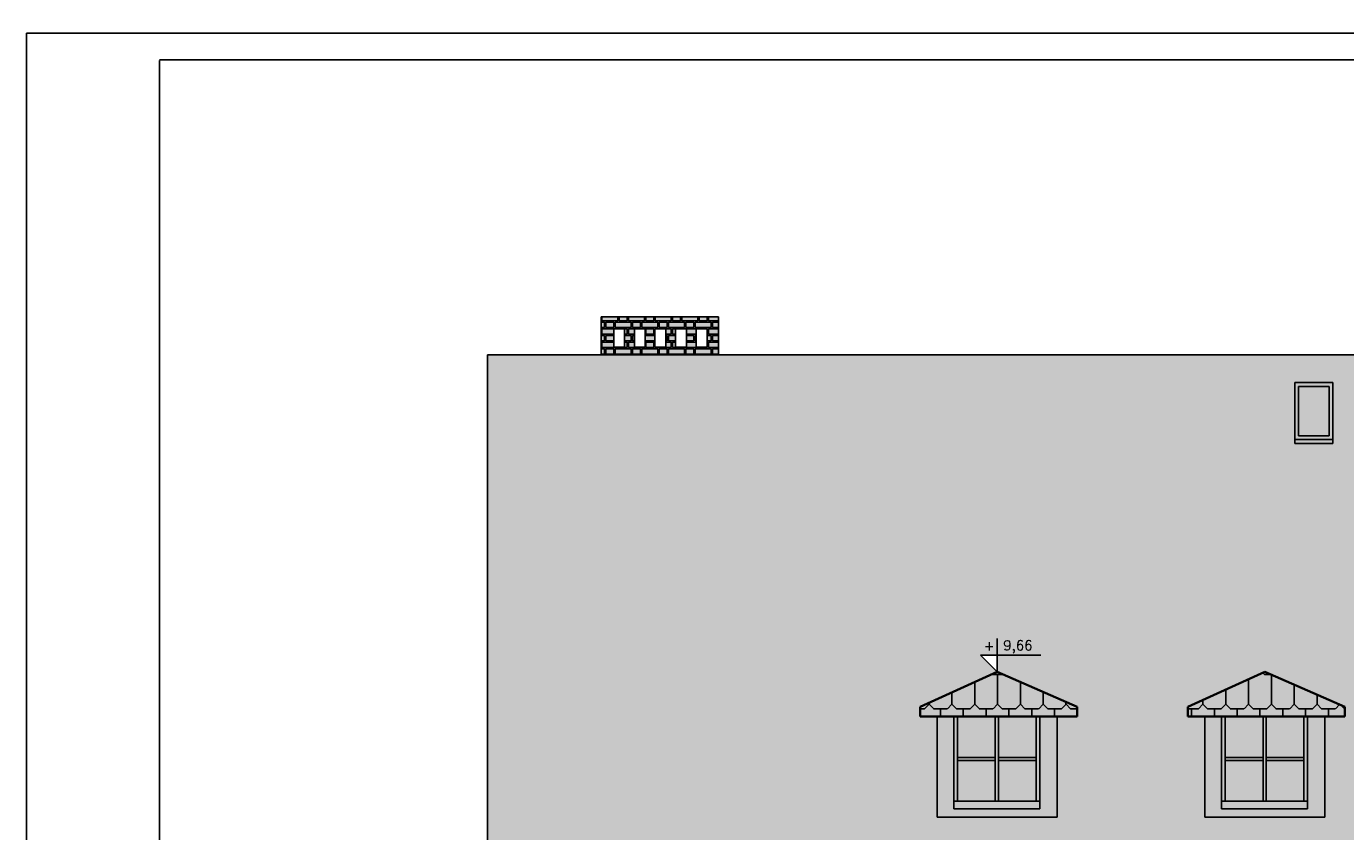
# Model space of a CAD drawing. Header units: millimetres. Extents: x 11979 to 23691, y 12825 to 41978.
# Tile 261 of 656: x 14934 to 16668, y 18001 to 19059. Entities that reach past the tile are written whole.
import ezdxf
from ezdxf.enums import TextEntityAlignment as Align

# ---------------------------------------------------------------- set-up
doc = ezdxf.new("R2010")
doc.units = ezdxf.units.MM
for name, color, linetype in [('-LI-WIDOK', 2, 'Continuous'), ('-MEBLE', 1, 'Continuous'), ('-RAMKA', 2, 'Continuous'), ('_PROJEKTOWANE', 5, 'Continuous')]:
    doc.layers.add(name, color=color, linetype=linetype)
doc.styles.add('SIMPLEX', font='simplex')
pattern_1 = [(0, (481546.7, 32742.12), (0, 90), [18, -12]), (0, (481561.7, 32787.12), (0, 90), [18, -12]), (90, (481540.704, 32748.12), (-30, 2e-15), [39, -51]), (90, (481555.704, 32793.12), (-30, 2e-15), [39, -51]), (45, (481564.704, 32742.12), (-44.999993, 44.999993), [8.4852, -55.1544]), (45, (481594.704, 32742.12), (-44.999993, 44.999993), [8.4852, -55.1544]), (45, (481624.704, 32742.12), (-44.999993, 44.999993), [8.4852, -55.1544]), (135, (481546.704, 32742.12), (-44.999993, -44.999993), [8.4852, -55.1544]), (135, (481576.704, 32742.12), (-44.999993, -44.999993), [8.4852, -55.1544]), (135, (481606.704, 32742.12), (-44.999993, -44.999993), [8.4852, -55.1544])]

# ---------------------------------------------------------------- blocks, each defined once
blk = doc.blocks.new('GTFDGDGD')
at = {"layer": '-RAMKA', "color": 8}
for p, q in [((4808.7, 1991.6), (9008.7, 1991.6)), ((4808.7, -978.4), (4808.7, 1991.6))]:
    blk.add_line(p, q, dxfattribs=at)
at = {"layer": '-RAMKA'}
blk.add_line((8973.7, 1956.6), (4983.7, 1956.6), dxfattribs=at)
at = {"layer": '-RAMKA', "color": 2}
blk.add_line((4983.7, 1955.5), (4983.7, -944.5), dxfattribs=at)

msp = doc.modelspace()

# ---------------------------------------------------------------- hatches: boundary and pattern name
at = {"layer": '-LI-WIDOK'}
h = msp.add_hatch(dxfattribs=at)
h.set_pattern_fill('DACHOWKA', color=256, scale=2)
h.set_pattern_definition(pattern_1)
h.paths.add_polyline_path([(16444.84, 20871.33), (16339.57, 20825.47), (16339.57, 20812.69), (16546.16, 20812.69), (16546.16, 20825.47)], flags=0)
h.paths.add_polyline_path([(16796.75, 20871.33), (16691.48, 20825.47), (16691.48, 20812.69), (16898.07, 20812.69), (16898.07, 20825.47)], flags=0)
h.paths.add_polyline_path([(16444.84, 20871.33), (16339.57, 20825.47), (16339.57, 20812.69), (16546.16, 20812.69), (16546.16, 20825.47)], flags=0)
h.paths.add_polyline_path([(16796.75, 20871.33), (16691.48, 20825.47), (16691.48, 20812.69), (16898.07, 20812.69), (16898.07, 20825.47)], flags=0)
h.paths.add_polyline_path([(16082.36, 23459.52), (15948.85, 23459.52), (15910.16, 23413.66), (15920.73, 23400.89), (16035.02, 23400.89)])
h.paths.add_polyline_path([(17163.1, 21288.26), (16324.7, 21288.26), (16324.7, 21030.36), (16269.35, 21030.36), (16269.35, 21288.26), (15756.7, 21288.26), (15756.7, 20573.26), (17466.7, 20573.26), (17466.7, 21288.26), (17317.1, 21288.26), (17317.1, 21244.25), (17339.63, 21244.25), (17339.63, 21164.25), (17317.1, 21164.25), (17317.1, 20963.39), (17163.1, 20963.39)])
h.paths.add_polyline_path([(16136.75, 20796.72), (16191.75, 20796.72), (16191.75, 20740.34), (16136.75, 20740.34)], flags=16)
h.paths.add_polyline_path([(16192.36, 20789.53), (16191.75, 20796.72), (16191.75, 20748.1), (16191.75, 20740.34), (16136.75, 20740.34), (16192.36, 20740.91)], flags=16)
h.paths.add_polyline_path([(16141.75, 20791.72), (16186.75, 20791.72), (16186.75, 20753.1), (16141.75, 20753.1)], flags=16)
h.paths.add_polyline_path([(16153, 20772.41), (16164.25, 20791.72), (16175.5, 20772.41), (16164.25, 20753.1)], flags=0)
h.paths.add_polyline_path([(16339.57, 20825.47), (16444.84, 20871.33), (16422.89, 20893.27), (16444.84, 20893.27), (16444.84, 20871.33), (16546.16, 20825.47), (16546.16, 20812.69), (16523.84, 20812.69), (16523.84, 20680.6), (16365.84, 20680.6), (16365.84, 20812.69), (16339.57, 20812.69)], flags=16)
h.paths.add_polyline_path([(16388.63, 20701.26), (16393.63, 20701.26), (16393.63, 20758.98), (16443.23, 20758.98), (16443.23, 20701.26), (16447.23, 20701.26), (16447.23, 20758.98), (16496.84, 20758.98), (16496.84, 20701.26), (16501.84, 20701.26), (16501.84, 20691.26), (16388.63, 20691.26)], flags=0)
h.paths.add_polyline_path([(16388.63, 20701.26), (16501.84, 20701.26), (16501.84, 20691.26), (16388.63, 20691.26)], flags=0)
h.paths.add_polyline_path([(16691.48, 20825.47), (16796.75, 20871.33), (16898.07, 20825.47), (16898.07, 20812.69), (16875.75, 20812.69), (16875.75, 20680.6), (16717.75, 20680.6), (16717.75, 20812.69), (16691.48, 20812.69)], flags=16)
h.paths.add_polyline_path([(16740.54, 20701.26), (16745.54, 20701.26), (16745.54, 20758.98), (16795.14, 20758.98), (16795.14, 20701.26), (16799.14, 20701.26), (16799.14, 20758.98), (16848.75, 20758.98), (16848.75, 20701.26), (16853.75, 20701.26), (16853.75, 20691.26), (16740.54, 20691.26)], flags=0)
h.paths.add_polyline_path([(16740.54, 20701.26), (16853.75, 20701.26), (16853.75, 20691.26), (16740.54, 20691.26)], flags=0)
h.paths.add_polyline_path([(17179.28, 20770.01), (17234.28, 20770.01), (17190.16, 20780.09), (17189.99, 20755.63)], flags=16)
h.paths.add_polyline_path([(17221.7, 20757.31), (17228.1, 20774.95), (17200.17, 20761.99), (17190.16, 20780.09), (17189.99, 20755.63), (17199.38, 20751.97)], flags=16)
h.paths.add_polyline_path([(17182.23, 20757.37), (17227.23, 20757.37), (17225.91, 20753.1), (17180.91, 20753.1)], flags=16)
h.paths.add_polyline_path([(17192.16, 20772.41), (17201.83, 20765.91), (17214.66, 20772.41), (17203.41, 20753.1)], flags=0)
h.paths.add_polyline_path([(17250.26, 18627.59), (15540.26, 18627.59), (15540.26, 17912.59), (17250.26, 17912.59)])
h.paths.add_polyline_path([(16108.89, 18164.79), (16210.21, 18210.65), (16188.27, 18232.6), (16210.21, 18232.6), (16210.21, 18210.65), (16315.48, 18164.79), (16315.48, 18152.02), (16289.21, 18152.02), (16289.21, 18019.93), (16131.21, 18019.93), (16131.21, 18152.02), (16108.89, 18152.02)], flags=16)
h.paths.add_polyline_path([(16153.21, 18040.59), (16158.21, 18040.59), (16158.21, 18098.3), (16207.82, 18098.3), (16261.43, 18098.3), (16261.43, 18040.59), (16266.43, 18040.59), (16266.43, 18030.59), (16153.21, 18030.59)], flags=0)
h.paths.add_polyline_path([(16153.21, 18040.59), (16207.82, 18040.59), (16207.82, 18094.3), (16211.82, 18094.3), (16211.82, 18040.59), (16266.43, 18040.59), (16266.43, 18030.59), (16153.21, 18030.59)], flags=0)
h.paths.add_polyline_path([(16460.8, 18164.79), (16562.12, 18210.65), (16667.39, 18164.79), (16667.39, 18152.02), (16641.12, 18152.02), (16641.12, 18019.93), (16483.12, 18019.93), (16483.12, 18152.02), (16460.8, 18152.02)], flags=16)
h.paths.add_polyline_path([(16505.12, 18040.59), (16510.12, 18040.59), (16510.12, 18098.3), (16559.73, 18098.3), (16613.33, 18098.3), (16613.33, 18040.59), (16618.33, 18040.59), (16618.33, 18030.59), (16505.12, 18030.59)], flags=0)
h.paths.add_polyline_path([(16505.12, 18040.59), (16559.73, 18040.59), (16559.73, 18094.3), (16563.73, 18094.3), (16563.73, 18040.59), (16618.33, 18040.59), (16618.33, 18030.59), (16505.12, 18030.59)], flags=0)
h.paths.add_polyline_path([(16601.52, 18511), (16601.52, 18591), (16651.52, 18591), (16651.52, 18511)], flags=16)
h.paths.add_polyline_path([(16191.58, 18236.86), (16208.04, 18236.86), (16208.04, 18253.32), (16191.58, 18253.32)], flags=16)
h.paths.add_polyline_path([(16214.53, 18232.19), (16260.55, 18232.19), (16260.55, 18255.05), (16214.53, 18255.05)], flags=16)
at = {"layer": '-LI-WIDOK', "true_color": 0x991b1e}
h = msp.add_hatch(color=244, dxfattribs=at)
h.dxf.hatch_style = 1
h.paths.add_polyline_path([(15843.86, 18677.59), (15689.86, 18677.59), (15689.86, 18627.59), (15843.86, 18627.59)])
h.paths.add_polyline_path([(15706.16, 18661.67), (15720.44, 18661.67), (15720.44, 18637.77), (15706.16, 18637.77)], flags=16)
h.paths.add_polyline_path([(15733.3, 18661.67), (15747.57, 18661.67), (15747.57, 18637.77), (15733.3, 18637.77)], flags=16)
h.paths.add_polyline_path([(15760.43, 18661.67), (15774.71, 18661.67), (15774.71, 18637.77), (15760.43, 18637.77)], flags=16)
h.paths.add_polyline_path([(15787.56, 18661.67), (15801.84, 18661.67), (15801.84, 18637.77), (15787.56, 18637.77)], flags=16)
h.paths.add_polyline_path([(15814.7, 18661.67), (15828.97, 18661.67), (15828.97, 18637.77), (15814.7, 18637.77)], flags=16)
at = {"layer": '-LI-WIDOK', "true_color": 0x939598}
h = msp.add_hatch(dxfattribs=at)
h.set_pattern_fill('FLEMISH', color=252, scale=35)
h.set_pattern_definition([(0, (481540.704, 32742.119), (17.5, 8.75), [21, -1.75, 10.5, -1.75]), (0, (481540.704, 32749.119), (17.5, 8.75), [21, -1.75, 10.5, -1.75]), (90, (481540.704, 32742.119), (-17.5, 8.75), [7, -10.5]), (90, (481561.704, 32742.119), (-17.5, 8.75), [7, -10.5]), (90, (481563.454, 32742.119), (-17.5, 8.75), [7, -10.5]), (90, (481573.954, 32742.119), (-17.5, 8.75), [7, -10.5])])
h.paths.add_polyline_path([(15843.86, 18677.59), (15689.86, 18677.59), (15689.86, 18627.59), (15843.86, 18627.59)])
h.paths.add_polyline_path([(15720.44, 18661.67), (15720.44, 18637.77), (15706.16, 18637.77), (15706.16, 18661.67)], flags=16)
h.paths.add_polyline_path([(15733.3, 18661.67), (15747.57, 18661.67), (15747.57, 18637.77), (15733.3, 18637.77)], flags=16)
h.paths.add_polyline_path([(15760.43, 18661.67), (15774.71, 18661.67), (15774.71, 18637.77), (15760.43, 18637.77)], flags=16)
h.paths.add_polyline_path([(15787.56, 18661.67), (15801.84, 18661.67), (15801.84, 18637.77), (15787.56, 18637.77)], flags=16)
h.paths.add_polyline_path([(15814.7, 18661.67), (15828.97, 18661.67), (15828.97, 18637.77), (15814.7, 18637.77)], flags=16)
at = {"layer": '-LI-WIDOK', "true_color": 0xaf4318}
h = msp.add_hatch(color=34, dxfattribs=at)
h.dxf.hatch_style = 1
h.paths.add_polyline_path([(17250.26, 18627.59), (15540.26, 18627.59), (15540.26, 17912.59), (17250.26, 17912.59)])
h.paths.add_polyline_path([(16108.89, 18164.79), (16210.21, 18210.65), (16188.27, 18232.6), (16210.21, 18232.6), (16210.21, 18210.65), (16315.48, 18164.79), (16315.48, 18152.02), (16289.21, 18152.02), (16289.21, 18019.93), (16131.21, 18019.93), (16131.21, 18152.02), (16108.89, 18152.02)], flags=16)
h.paths.add_polyline_path([(16153.21, 18040.59), (16158.21, 18040.59), (16158.21, 18098.3), (16207.82, 18098.3), (16207.82, 18040.59), (16211.82, 18040.59), (16211.82, 18098.3), (16261.43, 18098.3), (16261.43, 18040.59), (16266.43, 18040.59), (16266.43, 18030.59), (16153.21, 18030.59)], flags=0)
h.paths.add_polyline_path([(16153.21, 18040.59), (16266.43, 18040.59), (16266.43, 18030.59), (16153.21, 18030.59)], flags=0)
h.paths.add_polyline_path([(16460.8, 18164.79), (16562.12, 18210.65), (16667.39, 18164.79), (16667.39, 18152.02), (16641.12, 18152.02), (16641.12, 18019.93), (16483.12, 18019.93), (16483.12, 18152.02), (16460.8, 18152.02)], flags=16)
h.paths.add_polyline_path([(16505.12, 18040.59), (16510.12, 18040.59), (16510.12, 18098.3), (16559.73, 18098.3), (16559.73, 18040.59), (16563.73, 18040.59), (16563.73, 18098.3), (16613.33, 18098.3), (16613.33, 18040.59), (16618.33, 18040.59), (16618.33, 18030.59), (16505.12, 18030.59)], flags=0)
h.paths.add_polyline_path([(16505.12, 18040.59), (16618.33, 18040.59), (16618.33, 18030.59), (16505.12, 18030.59)], flags=0)
h.paths.add_polyline_path([(16601.52, 18511), (16601.52, 18591), (16651.52, 18591), (16651.52, 18511)], flags=16)
h.paths.add_polyline_path([(16606.52, 18521), (16606.52, 18586), (16646.52, 18586), (16646.52, 18521)], flags=0)
h.paths.add_polyline_path([(16191.58, 18236.86), (16208.04, 18236.86), (16208.04, 18253.32), (16191.58, 18253.32)], flags=24)
h.paths.add_polyline_path([(16214.53, 18232.19), (16260.55, 18232.19), (16260.55, 18255.05), (16214.53, 18255.05)], flags=24)
at = {"layer": '-LI-WIDOK', "true_color": 0xededed}
h = msp.add_hatch(color=7, dxfattribs=at)
h.dxf.hatch_style = 1
h.paths.add_polyline_path([(16651.52, 18591), (16601.52, 18591), (16601.52, 18516), (16651.52, 18516)])
h.paths.add_polyline_path([(16606.52, 18521), (16606.52, 18586), (16646.52, 18586), (16646.52, 18521)], flags=16)
h.paths.add_polyline_path([(16651.52, 18516), (16601.52, 18516), (16601.52, 18511), (16651.52, 18511)])
at = {"layer": '-LI-WIDOK', "true_color": 0xadddf7}
h = msp.add_hatch(color=141, dxfattribs=at)
h.dxf.hatch_style = 1
h.paths.add_polyline_path([(16646.52, 18586), (16606.52, 18586), (16606.52, 18521), (16646.52, 18521)])
at = {"layer": '-LI-WIDOK', "true_color": 0xaf4318}
h = msp.add_hatch(color=34, dxfattribs=at)
h.dxf.hatch_style = 1
h.paths.add_polyline_path([(16210.21, 18210.65), (16108.89, 18164.79), (16108.89, 18152.02), (16315.48, 18152.02), (16315.48, 18164.79)])
h.paths.add_polyline_path([(16562.12, 18210.65), (16460.8, 18164.79), (16460.8, 18152.02), (16667.39, 18152.02), (16667.39, 18164.79)])
at = {"layer": '-LI-WIDOK'}
h = msp.add_hatch(dxfattribs=at)
h.set_pattern_fill('DACHOWKA', color=256, scale=2)
h.set_pattern_definition(pattern_1)
h.paths.add_polyline_path([(16210.21, 18210.65), (16108.89, 18164.79), (16108.89, 18152.02), (16315.48, 18152.02), (16315.48, 18164.79)])
h.paths.add_polyline_path([(16562.12, 18210.65), (16460.8, 18164.79), (16460.8, 18152.02), (16667.39, 18152.02), (16667.39, 18164.79)])
at = {"layer": '-LI-WIDOK', "true_color": 0x991b1e}
h = msp.add_hatch(color=244, dxfattribs=at)
h.dxf.hatch_style = 1
h.paths.add_polyline_path([(16153.21, 18152.02), (16131.21, 18152.02), (16131.21, 18019.93), (16289.21, 18019.93), (16289.21, 18152.02), (16266.43, 18152.02), (16266.43, 18030.59), (16153.21, 18030.59), (16153.21, 18040.59)])
h.paths.add_polyline_path([(16266.43, 18040.59), (16153.21, 18040.59), (16153.21, 18030.59), (16266.43, 18030.59)], flags=17)
h.paths.add_polyline_path([(16505.12, 18152.02), (16483.12, 18152.02), (16483.12, 18019.93), (16641.12, 18019.93), (16641.12, 18152.02), (16618.33, 18152.02), (16618.33, 18030.59), (16505.12, 18030.59), (16505.12, 18040.59)])
h.paths.add_polyline_path([(16618.33, 18040.59), (16505.12, 18040.59), (16505.12, 18030.59), (16618.33, 18030.59)], flags=17)
at = {"layer": '-LI-WIDOK', "true_color": 0xededed}
h = msp.add_hatch(color=7, dxfattribs=at)
h.dxf.hatch_style = 1
h.paths.add_polyline_path([(16510.12, 18152.02), (16505.12, 18152.02), (16505.12, 18040.59), (16510.12, 18040.59)])
h.paths.add_polyline_path([(16559.73, 18098.3), (16510.12, 18098.3), (16510.12, 18094.3), (16559.73, 18094.3)])
h.paths.add_polyline_path([(16563.73, 18152.02), (16559.73, 18152.02), (16559.73, 18040.59), (16563.73, 18040.59)])
h.paths.add_polyline_path([(16613.33, 18098.3), (16563.73, 18098.3), (16563.73, 18094.3), (16613.33, 18094.3)])
h.paths.add_polyline_path([(16618.33, 18152.02), (16613.33, 18152.02), (16613.33, 18040.59), (16618.33, 18040.59)])
h.paths.add_polyline_path([(16158.21, 18152.02), (16153.21, 18152.02), (16153.21, 18040.59), (16158.21, 18040.59)])
h.paths.add_polyline_path([(16207.82, 18098.3), (16158.21, 18098.3), (16158.21, 18094.3), (16207.82, 18094.3)])
h.paths.add_polyline_path([(16211.82, 18152.02), (16207.82, 18152.02), (16207.82, 18040.59), (16211.82, 18040.59)])
h.paths.add_polyline_path([(16261.43, 18098.3), (16211.82, 18098.3), (16211.82, 18094.3), (16261.43, 18094.3)])
h.paths.add_polyline_path([(16266.43, 18152.02), (16261.43, 18152.02), (16261.43, 18040.59), (16266.43, 18040.59)])
at = {"layer": '-LI-WIDOK', "true_color": 0xadddf7}
h = msp.add_hatch(color=141, dxfattribs=at)
h.dxf.hatch_style = 1
h.paths.add_polyline_path([(16559.73, 18094.3), (16510.12, 18094.3), (16510.12, 18040.59), (16559.73, 18040.59)])
h.paths.add_polyline_path([(16559.73, 18152.02), (16510.12, 18152.02), (16510.12, 18098.3), (16559.73, 18098.3)])
h.paths.add_polyline_path([(16613.33, 18152.02), (16563.73, 18152.02), (16563.73, 18098.3), (16613.33, 18098.3)])
h.paths.add_polyline_path([(16613.33, 18094.3), (16563.73, 18094.3), (16563.73, 18040.59), (16613.33, 18040.59)])
h.paths.add_polyline_path([(16261.43, 18094.3), (16211.82, 18094.3), (16211.82, 18040.59), (16261.43, 18040.59)])
h.paths.add_polyline_path([(16261.43, 18152.02), (16211.82, 18152.02), (16211.82, 18098.3), (16261.43, 18098.3)])
h.paths.add_polyline_path([(16207.82, 18152.02), (16158.21, 18152.02), (16158.21, 18098.3), (16207.82, 18098.3)])
h.paths.add_polyline_path([(16207.82, 18094.3), (16158.21, 18094.3), (16158.21, 18040.59), (16207.82, 18040.59)])

# ---------------------------------------------------------------- linework, layer by layer
at = {"layer": '-LI-WIDOK'}
for p, q in [((15689.86, 18627.59), (15689.86, 18677.59)), ((15689.86, 18677.59), (15843.86, 18677.59)), ((15843.86, 18677.59), (15843.86, 18627.59)), ((17250.26, 18627.59), (15540.26, 18627.59)), ((15540.26, 17907.59), (15540.26, 18627.59)), ((16131.21, 18019.93), (16131.21, 18152.02)), ((16153.21, 18152.02), (16153.21, 18030.59)), ((16158.21, 18152.02), (16158.21, 18040.59)), ((16207.82, 18040.59), (16207.82, 18152.02)), ((16211.82, 18040.59), (16211.82, 18152.02)), ((16261.43, 18152.02), (16261.43, 18040.59)), ((16266.43, 18152.02), (16266.43, 18030.59)), ((16289.21, 18152.02), (16289.21, 18019.93)), ((16483.12, 18019.93), (16483.12, 18152.02)), ((16505.12, 18152.02), (16505.12, 18030.59)), ((16510.12, 18152.02), (16510.12, 18040.59)), ((16559.73, 18040.59), (16559.73, 18152.02)), ((16563.73, 18040.59), (16563.73, 18152.02)), ((16613.33, 18152.02), (16613.33, 18040.59)), ((16618.33, 18152.02), (16618.33, 18030.59)), ((16641.12, 18152.02), (16641.12, 18019.93)), ((16207.82, 18098.3), (16158.21, 18098.3)), ((16207.82, 18094.3), (16158.21, 18094.3)), ((16261.43, 18098.3), (16211.82, 18098.3)), ((16261.43, 18094.3), (16211.82, 18094.3)), ((16559.73, 18098.3), (16510.12, 18098.3)), ((16559.73, 18094.3), (16510.12, 18094.3)), ((16613.33, 18098.3), (16563.73, 18098.3)), ((16613.33, 18094.3), (16563.73, 18094.3)), ((16153.21, 18040.59), (16266.43, 18040.59)), ((16153.21, 18030.59), (16153.21, 18040.59)), ((16153.21, 18040.59), (16266.43, 18040.59)), ((16266.43, 18040.59), (16266.43, 18030.59)), ((16505.12, 18040.59), (16618.33, 18040.59)), ((16505.12, 18030.59), (16505.12, 18040.59)), ((16505.12, 18040.59), (16618.33, 18040.59)), ((16618.33, 18040.59), (16618.33, 18030.59)), ((16289.21, 18019.93), (16131.21, 18019.93)), ((16153.21, 18030.59), (16266.43, 18030.59)), ((16266.43, 18030.59), (16153.21, 18030.59)), ((16641.12, 18019.93), (16483.12, 18019.93)), ((16505.12, 18030.59), (16618.33, 18030.59)), ((16618.33, 18030.59), (16505.12, 18030.59))]:
    msp.add_line(p, q, dxfattribs=at)
at = {"layer": '-LI-WIDOK', "ltscale": 8}
for p, q in [((16651.52, 18591), (16601.52, 18591)), ((16601.52, 18591), (16601.52, 18511)), ((16646.52, 18586), (16606.52, 18586)), ((16606.52, 18586), (16606.52, 18521)), ((16646.52, 18521), (16646.52, 18586)), ((16651.52, 18511), (16651.52, 18591)), ((16601.52, 18516), (16651.52, 18516)), ((16601.52, 18511), (16651.52, 18511)), ((16606.52, 18521), (16646.52, 18521))]:
    msp.add_line(p, q, dxfattribs=at)
at = {"layer": '-LI-WIDOK', "lineweight": 35}
for p, q in [((16210.21, 18210.65), (16108.89, 18164.79)), ((16315.48, 18164.79), (16210.21, 18210.65)), ((16562.12, 18210.65), (16460.8, 18164.79)), ((16667.39, 18164.79), (16562.12, 18210.65)), ((16108.89, 18152.02), (16108.89, 18164.79)), ((16315.48, 18164.79), (16315.48, 18152.02)), ((16460.8, 18152.02), (16460.8, 18164.79)), ((16667.39, 18164.79), (16667.39, 18152.02)), ((16315.48, 18152.02), (16108.89, 18152.02)), ((16667.39, 18152.02), (16460.8, 18152.02))]:
    msp.add_line(p, q, dxfattribs=at)
at = {"layer": '-LI-WIDOK'}
for points in [[(15706.16, 18661.67), (15720.44, 18661.67), (15720.44, 18637.77), (15706.16, 18637.77)], [(15733.3, 18661.67), (15747.57, 18661.67), (15747.57, 18637.77), (15733.3, 18637.77)], [(15760.43, 18661.67), (15774.71, 18661.67), (15774.71, 18637.77), (15760.43, 18637.77)], [(15787.56, 18661.67), (15801.84, 18661.67), (15801.84, 18637.77), (15787.56, 18637.77)], [(15814.7, 18661.67), (15828.97, 18661.67), (15828.97, 18637.77), (15814.7, 18637.77)]]:
    msp.add_lwpolyline(points, close=True, dxfattribs=at)
at = {"layer": '-MEBLE'}
for p, q in [((16210.21, 18254.54), (16210.21, 18210.65)), ((16188.27, 18232.6), (16267.62, 18232.6)), ((16188.27, 18232.6), (16210.21, 18210.65))]:
    msp.add_line(p, q, dxfattribs=at)

# ---------------------------------------------------------------- block references
at = {"layer": '_PROJEKTOWANE'}
msp.add_blockref('GTFDGDGD', (10125.35, 17058.76), dxfattribs=at)

# ---------------------------------------------------------------- texts
at = {"layer": '-LI-WIDOK', "style": 'SIMPLEX'}
for s, p in [('+', (16199.81, 18245.09)), ('9,66', (16237.54, 18243.62))]:
    msp.add_text(s, height=12.8, dxfattribs=at).set_placement(p, align=Align.MIDDLE)

doc.saveas('drawing.dxf')
